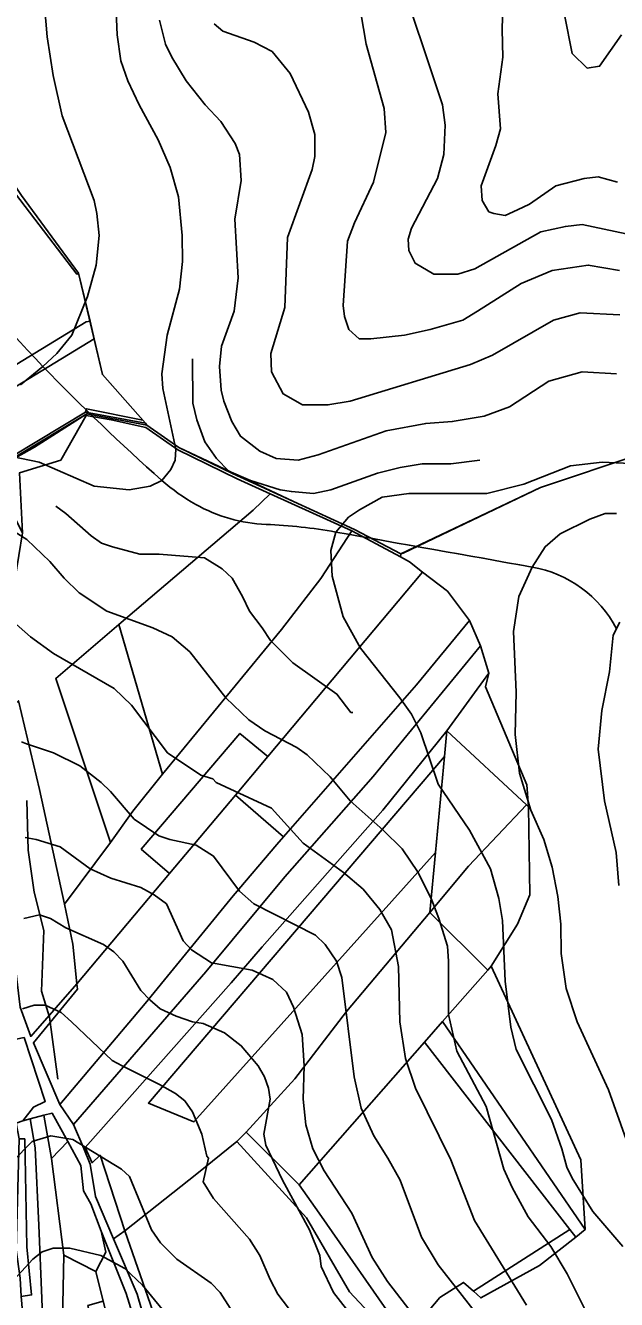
# Model space of a CAD drawing. Extents: x -510989 to -501240, y -1184665 to -1176089.
# Drawn here: x -503768 to -503447, y -1180464 to -1179772 of the extents above; entities that cross this region are included whole.
import ezdxf

# ---------------------------------------------------------------- set-up
doc = ezdxf.new("R2010")
doc.units = 0
for name, color, linetype in [('lesni_pozemek', 7, 'Continuous'), ('NAVRH_rozvodnice', 7, 'Continuous'), ('orna_puda', 7, 'Continuous'), ('ostatni_plocha_x_neplodna_puda', 7, 'Continuous'), ('ostatni_plocha_x_ostatni_komunikace', 7, 'Continuous'), ('popis', 7, 'Continuous'), ('STAV_povodi', 7, 'Continuous'), ('STAV_vyrazne_udolnice', 7, 'Continuous'), ('trvaly_travni_porost', 7, 'Continuous'), ('vrstevnice_01', 7, 'Continuous'), ('vrstevnice_02', 7, 'Continuous'), ('vrstevnice_03', 7, 'Continuous')]:
    doc.layers.add(name, color=color, linetype=linetype)

msp = doc.modelspace()

# ---------------------------------------------------------------- linework, layer by layer
at = {"layer": 'lesni_pozemek'}
for points in [[(-503739.72, -1179906.97), (-503738.89, -1179906.43), (-503732.57, -1179932.53), (-503734.75, -1179932.87), (-503814.36, -1179981.4), (-503829.88, -1179959.54), (-503850.36, -1179944.77), (-503856.46, -1179938.74), (-503830.42, -1179913.23), (-503773.13, -1179863.23)], [(-503734.75, -1179932.87), (-503732.57, -1179932.53), (-503730.3, -1179942.15), (-503808.55, -1179989.6), (-503809.42, -1179988.37), (-503813.66, -1179982.39), (-503814.36, -1179981.4)], [(-503730.3, -1179942.15), (-503725.9, -1179961.52), (-503703.88, -1179986.32), (-503734.54, -1179980.08), (-503735.04, -1179981.84), (-503787.15, -1180013.16), (-503793.05, -1180016.87), (-503808.55, -1179989.6)], [(-503734.34, -1179982.88), (-503734.68, -1179983.67), (-503748.48, -1180007.92), (-503770.98, -1180014.9), (-503769.23, -1180047.4), (-503786.45, -1180014.21), (-503762.81, -1180000.82)], [(-503515.91, -1180123.7), (-503517.74, -1180131.16), (-503495.28, -1180184.23), (-503494.41, -1180196.28), (-503495.44, -1180195.21), (-503538.71, -1180154.95)], [(-503538.71, -1180154.95), (-503495.44, -1180195.21), (-503526.9, -1180228.55), (-503547.94, -1180253.74), (-503544.88, -1180221), (-503540.02, -1180168.98)], [(-503495.44, -1180195.21), (-503494.41, -1180196.28), (-503493.58, -1180244.1), (-503500.39, -1180259.91), (-503514.7, -1180282.89), (-503516.51, -1180284.95), (-503547.94, -1180253.74), (-503526.9, -1180228.55)], [(-503516.51, -1180284.95), (-503514.7, -1180282.89), (-503465.95, -1180388.01), (-503463.48, -1180425.77), (-503541.03, -1180312.91)], [(-503550.9, -1180324.16), (-503541.03, -1180312.91), (-503463.48, -1180425.77), (-503468.64, -1180429.96), (-503471.79, -1180425.91)]]:
    msp.add_lwpolyline(points, close=True, dxfattribs=at)
msp.add_lwpolyline([(-503560.9, -1180484.48), (-503542.5, -1180462.78), (-503529.62, -1180454.54), (-503524.31, -1180459.37), (-503520.31, -1180463), (-503488.27, -1180445.42), (-503468.64, -1180429.96), (-503463.48, -1180425.77), (-503465.95, -1180388.01), (-503514.7, -1180282.89), (-503500.39, -1180259.91), (-503493.58, -1180244.1), (-503494.41, -1180196.28), (-503495.28, -1180184.23), (-503517.74, -1180131.16), (-503515.91, -1180123.7), (-503520.41, -1180108.75), (-503526.37, -1180095.04), (-503538.31, -1180079.18), (-503551.95, -1180068.87), (-503559.04, -1180063.22), (-503563.94, -1180060.52), (-503563.75, -1180058.92), (-503562.35, -1180058.44), (-503487.83, -1180022.8), (-503433.57, -1180004.75)], dxfattribs=at)
at = {"layer": 'NAVRH_rozvodnice'}
for centre, radius, start, end in [((-503116.61, -1179338.14), 891.41, 211.54526, 223.96737), ((-502936.49, -1179164.4), 1141.67, 223.96737, 228.46538), ((-503624.48, -1179941.08), 104.09, 228.46538, 240.84788), ((-503633.24, -1179956.78), 86.12, 240.84788, 267.55469), ((-503649.03, -1180326.6), 284.04, 79.85549, 87.55469), ((-489036.02, -1098657.19), 82682.42, 259.8554899, 259.9305171), ((-503503.72, -1180129.71), 64.71, 27.83388, 79.93052)]:
    msp.add_arc(centre, radius, start, end, dxfattribs=at)
at = {"layer": 'orna_puda'}
for points in [[(-503538.31, -1180079.18), (-503526.37, -1180095.04), (-503555.18, -1180130.01), (-503627.54, -1180212.64), (-503653.59, -1180189.87), (-503636.07, -1180169.01), (-503551.95, -1180068.87)], [(-503520.41, -1180108.75), (-503515.91, -1180123.7), (-503538.71, -1180154.95), (-503573.48, -1180198.15), (-503639.12, -1180272.33), (-503655.82, -1180291.92), (-503735.22, -1180381.24), (-503736.01, -1180381.88), (-503741.58, -1180368.82), (-503669.59, -1180285.87), (-503626.71, -1180234.33), (-503578.66, -1180179.87)], [(-503538.71, -1180154.95), (-503540.02, -1180168.98), (-503700.91, -1180357.14), (-503676.15, -1180367.39), (-503544.88, -1180221), (-503547.94, -1180253.74), (-503593.3, -1180307.5), (-503621.25, -1180344.07), (-503647.82, -1180372.96), (-503652.8, -1180378.11), (-503674.52, -1180395.58), (-503713.65, -1180426.52), (-503727.12, -1180385.49), (-503731.52, -1180389.56), (-503735.22, -1180381.24), (-503655.82, -1180291.92), (-503639.12, -1180272.33), (-503573.48, -1180198.15)], [(-503540.02, -1180168.98), (-503544.88, -1180221), (-503676.15, -1180367.39), (-503700.91, -1180357.14)], [(-503653.59, -1180189.87), (-503627.54, -1180212.64), (-503631.15, -1180216.76), (-503654.78, -1180244.55), (-503702.55, -1180303.1), (-503749.02, -1180357.85), (-503763.37, -1180324.45), (-503739.35, -1180295.26), (-503739.74, -1180292.46), (-503689.37, -1180232.48)], [(-503765.09, -1180365.76), (-503762.45, -1180381.47), (-503760.37, -1180423.43), (-503758.83, -1180463.39), (-503757.69, -1180492.82), (-503750.14, -1180547.15), (-503744.07, -1180590.17), (-503754.07, -1180585.16), (-503767.53, -1180579.65), (-503772.8, -1180577.92), (-503769.26, -1180497.09), (-503769.34, -1180470.46), (-503769.94, -1180462.16), (-503764.35, -1180461.35), (-503766.87, -1180435.22), (-503768.06, -1180376.63), (-503771.03, -1180376.52), (-503772.81, -1180368.05), (-503769.18, -1180366.9)], [(-503771.03, -1180376.52), (-503768.06, -1180376.63), (-503766.87, -1180435.22), (-503764.35, -1180461.35), (-503769.94, -1180462.16), (-503770.64, -1180452.21), (-503772.67, -1180436.87)]]:
    msp.add_lwpolyline(points, close=True, dxfattribs=at)
at = {"layer": 'ostatni_plocha_x_neplodna_puda'}
for points in [[(-503647.82, -1180372.96), (-503618.88, -1180401.57), (-503608.17, -1180417.04), (-503564.35, -1180479.57), (-503560.9, -1180484.48), (-503566.29, -1180490.75), (-503575.67, -1180476.65), (-503591.61, -1180459.66), (-503614.95, -1180419.46), (-503652.8, -1180378.11)], [(-503735.22, -1180381.24), (-503731.52, -1180389.56), (-503727.12, -1180385.49), (-503713.65, -1180426.52), (-503719.8, -1180430.97), (-503729.59, -1180407.83), (-503732.47, -1180390.32), (-503736.01, -1180381.88)], [(-503719.8, -1180430.97), (-503713.65, -1180426.52), (-503689.92, -1180494.6), (-503689, -1180525.44), (-503688.75, -1180533.78), (-503688.45, -1180544.17), (-503685.65, -1180556.05), (-503684.4, -1180561.26), (-503676.52, -1180594.14), (-503692.47, -1180542.56), (-503693.19, -1180508.59), (-503706.98, -1180460.95)]]:
    msp.add_lwpolyline(points, close=True, dxfattribs=at)
at = {"layer": 'ostatni_plocha_x_ostatni_komunikace'}
for points in [[(-503837.98, -1179766.23), (-503798.49, -1179821.46), (-503769.82, -1179864.21), (-503738.89, -1179906.43), (-503739.72, -1179906.97), (-503773.13, -1179863.23), (-503799.69, -1179821.81), (-503825.4, -1179786.23), (-503837.92, -1179769.26)], [(-503770.54, -1180305.07), (-503764.85, -1180320.92), (-503739.74, -1180292.46), (-503739.35, -1180295.26), (-503763.37, -1180324.45), (-503749.02, -1180357.85), (-503741.58, -1180368.82), (-503736.01, -1180381.88), (-503732.47, -1180390.32), (-503729.59, -1180407.83), (-503719.8, -1180430.97), (-503706.98, -1180460.95), (-503693.19, -1180508.59)], [(-503696.75, -1180512.63), (-503713.01, -1180460.58), (-503726.48, -1180426.71), (-503732.16, -1180411.85), (-503736.19, -1180404.78), (-503737.54, -1180391.11), (-503744.74, -1180378.02), (-503753.2, -1180362.63), (-503757.65, -1180363.7), (-503765.09, -1180365.76), (-503769.18, -1180366.9), (-503763.34, -1180359.44), (-503756.97, -1180356.3), (-503768.35, -1180321.6)]]:
    msp.add_lwpolyline(points, dxfattribs=at)
msp.add_lwpolyline([(-503735.04, -1179981.84), (-503734.54, -1179980.08), (-503703.88, -1179986.32), (-503702.46, -1179987.92)], close=True, dxfattribs=at)
at = {"layer": 'popis'}
for points in [[(-503861.82, -1179734.67), (-503798.49, -1179821.46), (-503769.82, -1179864.21), (-503738.89, -1179906.43), (-503725.9, -1179961.52), (-503702.46, -1179987.92), (-503701.77, -1179988.97)], [(-503786.45, -1180014.21), (-503734.34, -1179982.88), (-503701.77, -1179988.97), (-503684.43, -1180001.16), (-503621.98, -1180030.42), (-503588.83, -1180045.68), (-503563.75, -1180058.92), (-503487.83, -1180022.8), (-503433.57, -1180004.75)]]:
    msp.add_lwpolyline(points, dxfattribs=at)
at = {"layer": 'STAV_povodi'}
for centre, radius, start, end in [((-503116.61, -1179338.14), 891.41, 211.54526, 223.96737), ((-502936.49, -1179164.4), 1141.67, 223.96737, 228.46538), ((-503624.48, -1179941.08), 104.09, 228.46538, 240.84788), ((-503633.24, -1179956.78), 86.12, 240.84788, 267.55469), ((-503649.03, -1180326.6), 284.04, 79.85549, 87.55469), ((-489036.02, -1098657.19), 82682.42, 259.8554899, 259.9305171), ((-503503.72, -1180129.71), 64.71, 27.83388, 79.93052)]:
    msp.add_arc(centre, radius, start, end, dxfattribs=at)
at = {"layer": 'STAV_vyrazne_udolnice'}
msp.add_lwpolyline([(-503767.01, -1180192.81), (-503766.2, -1180219.72), (-503762.99, -1180242.62), (-503757.76, -1180263.51), (-503758.97, -1180296.45), (-503754.55, -1180310.52), (-503750.13, -1180344.26)], dxfattribs=at)
at = {"layer": 'trvaly_travni_porost'}
for points in [[(-503734.68, -1179983.67), (-503721.16, -1179986.08), (-503702.19, -1179990.31), (-503684.86, -1180002.38), (-503652.72, -1180018.06), (-503634.8, -1180026.23), (-503643.9, -1180035.19), (-503716.89, -1180097.31), (-503751.19, -1180126.48), (-503721.51, -1180215.67), (-503746.45, -1180249.13), (-503760, -1180186.9), (-503771.47, -1180138.68), (-503780.93, -1180148.2), (-503777.27, -1180096.62), (-503769.23, -1180047.4), (-503770.98, -1180014.9), (-503748.48, -1180007.92)], [(-503734.34, -1179982.88), (-503701.77, -1179988.97), (-503684.43, -1180001.16), (-503655.14, -1180015.15), (-503588.83, -1180045.68), (-503563.75, -1180058.92), (-503563.94, -1180060.52), (-503590.28, -1180046.41), (-503634.8, -1180026.23), (-503652.72, -1180018.06), (-503684.86, -1180002.38), (-503702.19, -1179990.31), (-503721.16, -1179986.08), (-503734.68, -1179983.67)], [(-503634.8, -1180026.23), (-503590.28, -1180046.41), (-503607.22, -1180072.3), (-503628.63, -1180099.93), (-503693.2, -1180178.45), (-503716.89, -1180097.31), (-503643.9, -1180035.19)], [(-503563.94, -1180060.52), (-503559.04, -1180063.22), (-503551.95, -1180068.87), (-503636.07, -1180169.01), (-503651.12, -1180156.35), (-503704.76, -1180219.18), (-503689.37, -1180232.48), (-503739.74, -1180292.46), (-503741.95, -1180270.92), (-503746.45, -1180249.13), (-503721.51, -1180215.67), (-503709.37, -1180198.59), (-503693.2, -1180178.45), (-503628.63, -1180099.93), (-503607.22, -1180072.3), (-503590.28, -1180046.41)], [(-503751.19, -1180126.48), (-503716.89, -1180097.31), (-503693.2, -1180178.45), (-503709.37, -1180198.59), (-503721.51, -1180215.67)], [(-503520.41, -1180108.75), (-503578.66, -1180179.87), (-503626.71, -1180234.33), (-503669.59, -1180285.87), (-503741.58, -1180368.82), (-503749.02, -1180357.85), (-503702.55, -1180303.1), (-503654.78, -1180244.55), (-503631.15, -1180216.76), (-503627.54, -1180212.64), (-503555.18, -1180130.01), (-503526.37, -1180095.04)], [(-503771.47, -1180138.68), (-503760, -1180186.9), (-503746.45, -1180249.13), (-503741.95, -1180270.92), (-503739.74, -1180292.46), (-503764.85, -1180320.92), (-503770.54, -1180305.07), (-503774.72, -1180270.16), (-503782.47, -1180231.82), (-503783.05, -1180183.98), (-503780.93, -1180148.2)], [(-503651.12, -1180156.35), (-503636.07, -1180169.01), (-503653.59, -1180189.87), (-503689.37, -1180232.48), (-503704.76, -1180219.18)], [(-503547.94, -1180253.74), (-503516.51, -1180284.95), (-503541.03, -1180312.91), (-503550.9, -1180324.16), (-503618.88, -1180401.57), (-503647.82, -1180372.96), (-503621.25, -1180344.07), (-503593.3, -1180307.5)], [(-503768.35, -1180321.6), (-503756.97, -1180356.3), (-503763.34, -1180359.44), (-503769.18, -1180366.9), (-503772.81, -1180368.05), (-503816.01, -1180376.68), (-503861.57, -1180383.19), (-503874.64, -1180385.39), (-503919.18, -1180385.93), (-503906.62, -1180348.22), (-503841.03, -1180335.95), (-503797.9, -1180327.72)], [(-503550.9, -1180324.16), (-503471.79, -1180425.91), (-503524.31, -1180459.37), (-503529.62, -1180454.54), (-503542.5, -1180462.78), (-503560.9, -1180484.48), (-503564.35, -1180479.57), (-503608.17, -1180417.04), (-503618.88, -1180401.57)], [(-503757.65, -1180363.7), (-503753.52, -1180387.27), (-503746.91, -1180439.71), (-503747.73, -1180484.15), (-503744.57, -1180506.85), (-503740.31, -1180529.44), (-503729.16, -1180561.58), (-503716.52, -1180607.77), (-503724.98, -1180601.86), (-503738.37, -1180593.05), (-503744.07, -1180590.17), (-503750.14, -1180547.15), (-503757.69, -1180492.82), (-503758.83, -1180463.39), (-503760.37, -1180423.43), (-503762.45, -1180381.47), (-503765.09, -1180365.76)], [(-503753.2, -1180362.63), (-503744.74, -1180378.02), (-503753.52, -1180387.27), (-503757.65, -1180363.7)], [(-503753.52, -1180387.27), (-503744.74, -1180378.02), (-503737.54, -1180391.11), (-503736.19, -1180404.78), (-503732.16, -1180411.85), (-503726.48, -1180426.71), (-503724.05, -1180438.14), (-503729.53, -1180448.69), (-503746.91, -1180439.71)], [(-503726.48, -1180426.71), (-503713.01, -1180460.58), (-503696.75, -1180512.63), (-503696.59, -1180543.15), (-503704.02, -1180544.16), (-503717.04, -1180497.98), (-503725.47, -1180464.73), (-503729.53, -1180448.69), (-503724.05, -1180438.14)], [(-503468.64, -1180429.96), (-503488.27, -1180445.42), (-503520.31, -1180463), (-503524.31, -1180459.37), (-503471.79, -1180425.91)], [(-503729.53, -1180448.69), (-503725.47, -1180464.73), (-503733.78, -1180467.17), (-503723.22, -1180510.94), (-503709.35, -1180556.54), (-503695.26, -1180597.21), (-503688.13, -1180596.99), (-503679.01, -1180626.08), (-503671.81, -1180626.52), (-503669.23, -1180643.33), (-503670.51, -1180641.89), (-503682.52, -1180632.67), (-503694.15, -1180623.39), (-503716.52, -1180607.77), (-503729.16, -1180561.58), (-503740.31, -1180529.44), (-503744.57, -1180506.85), (-503747.73, -1180484.15), (-503746.91, -1180439.71)]]:
    msp.add_lwpolyline(points, close=True, dxfattribs=at)
msp.add_lwpolyline([(-503689.92, -1180494.6), (-503713.65, -1180426.52), (-503674.52, -1180395.58), (-503652.8, -1180378.11), (-503614.95, -1180419.46), (-503591.61, -1180459.66), (-503575.67, -1180476.65)], dxfattribs=at)
at = {"layer": 'vrstevnice_01'}
for points in [[(-503770.31, -1179967), (-503758.19, -1179957), (-503750.69, -1179950), (-503742.5, -1179940), (-503734, -1179919), (-503729.19, -1179902), (-503727.69, -1179886), (-503728.81, -1179874), (-503730.41, -1179867), (-503747.69, -1179821), (-503752.59, -1179799), (-503755.81, -1179778), (-503761.59, -1179712)], [(-503507.31, -1179727), (-503508.59, -1179774), (-503508.31, -1179789), (-503510.91, -1179809), (-503509.59, -1179828), (-503512, -1179837), (-503520.09, -1179859), (-503519.5, -1179867), (-503515.81, -1179873), (-503513.09, -1179874), (-503507.09, -1179875), (-503500.31, -1179872), (-503493.81, -1179869), (-503479.41, -1179859), (-503464.09, -1179855), (-503456.41, -1179854), (-503446, -1179857)], [(-503585.5, -1179765), (-503582.5, -1179782), (-503572.81, -1179817), (-503571.91, -1179830), (-503578.59, -1179857), (-503588.81, -1179879), (-503592.69, -1179889), (-503595, -1179924), (-503594.31, -1179930), (-503592, -1179937), (-503586.41, -1179942), (-503580.09, -1179942), (-503561.69, -1179940), (-503547.69, -1179937), (-503530.09, -1179932), (-503522, -1179927), (-503498.31, -1179912), (-503481.41, -1179905), (-503461.91, -1179902), (-503444.91, -1179905)], [(-503446.5, -1179961), (-503465.19, -1179960), (-503483.31, -1179965), (-503504.69, -1179979), (-503518.5, -1179984), (-503535.81, -1179987), (-503550.19, -1179988), (-503571.69, -1179992), (-503608.59, -1180005), (-503619.41, -1180008), (-503631.5, -1180007), (-503640.31, -1180003), (-503650.91, -1179995), (-503655.5, -1179987), (-503659.91, -1179976), (-503661.41, -1179970), (-503662.19, -1179957), (-503661.09, -1179946), (-503654.31, -1179927), (-503652.09, -1179909), (-503654, -1179877), (-503650.41, -1179856), (-503651.41, -1179842), (-503653.81, -1179836), (-503661.5, -1179824), (-503670, -1179815), (-503680.31, -1179802), (-503688.09, -1179789), (-503691.59, -1179782), (-503694.91, -1179769)], [(-503446.5, -1180037), (-503452.59, -1180037), (-503461, -1180040), (-503477.19, -1180048), (-503485.19, -1180055), (-503492.41, -1180066), (-503499.59, -1180082), (-503502.41, -1180101), (-503501.09, -1180134)], [(-503778.19, -1180044), (-503767, -1180051), (-503754.5, -1180063), (-503746.69, -1180072), (-503738.59, -1180080), (-503723.5, -1180090), (-503698.41, -1180099), (-503687.91, -1180104), (-503678.41, -1180112), (-503658.81, -1180137), (-503646.31, -1180149), (-503637.69, -1180155), (-503620.31, -1180164), (-503614.59, -1180168), (-503602.09, -1180180), (-503591.19, -1180193), (-503573.31, -1180209), (-503562.91, -1180219), (-503554.31, -1180232), (-503546.81, -1180247), (-503543, -1180257), (-503538.41, -1180272), (-503537.81, -1180280), (-503537.81, -1180309), (-503533.31, -1180329), (-503517.31, -1180359), (-503507.69, -1180393), (-503503.19, -1180403), (-503494.59, -1180419), (-503482.19, -1180435), (-503473.31, -1180450), (-503449.81, -1180497)], [(-503501.09, -1180134), (-503501.5, -1180157), (-503499.31, -1180178), (-503493.09, -1180198), (-503486.09, -1180214), (-503481.5, -1180229), (-503478.31, -1180245), (-503476.81, -1180260), (-503476.59, -1180276), (-503473.91, -1180295), (-503467.91, -1180313), (-503450.81, -1180350), (-503441.31, -1180377)], [(-503523.81, -1180470), (-503543.5, -1180445), (-503552.41, -1180430), (-503564.09, -1180399), (-503570.69, -1180387), (-503578.41, -1180375), (-503585.31, -1180360), (-503589.09, -1180343), (-503595.81, -1180289), (-503598.59, -1180280), (-503604.91, -1180271), (-503610.09, -1180266), (-503643.5, -1180249), (-503651.41, -1180242), (-503665.5, -1180223), (-503674.91, -1180217), (-503689.31, -1180214), (-503695.19, -1180212), (-503708.59, -1180203), (-503721.5, -1180188), (-503726.59, -1180183), (-503738.19, -1180174), (-503752.41, -1180167), (-503767.09, -1180162), (-503769.81, -1180161)], [(-503589.5, -1180474), (-503600.31, -1180460), (-503606.91, -1180446), (-503607.81, -1180440), (-503613.31, -1180426), (-503628.09, -1180399), (-503637, -1180380), (-503638.09, -1180374), (-503634.69, -1180355), (-503635.69, -1180349), (-503637.81, -1180343), (-503641.31, -1180337), (-503650.41, -1180326), (-503659.59, -1180319), (-503671.09, -1180314), (-503677, -1180313), (-503685.81, -1180310), (-503694.5, -1180306), (-503700.19, -1180301), (-503705, -1180296), (-503714.81, -1180280), (-503719.59, -1180275), (-503725.31, -1180271), (-503745.69, -1180262), (-503754.09, -1180257), (-503760, -1180255), (-503768.59, -1180257)], [(-503649.69, -1180479), (-503661.81, -1180460), (-503666.81, -1180455), (-503685.41, -1180442), (-503694.31, -1180433), (-503699.19, -1180426), (-503711.09, -1180397), (-503715.5, -1180393), (-503742, -1180377), (-503753.91, -1180375), (-503764.09, -1180378), (-503774.91, -1180389)]]:
    msp.add_lwpolyline(points, dxfattribs=at)
at = {"layer": 'vrstevnice_02'}
for points in [[(-503441.19, -1179885), (-503465.09, -1179880), (-503474.31, -1179881), (-503487.69, -1179884), (-503523.5, -1179904), (-503532.81, -1179907), (-503545.69, -1179907), (-503556, -1179901), (-503559.41, -1179894), (-503559.81, -1179888), (-503558, -1179882), (-503543.81, -1179855), (-503540.31, -1179842), (-503539.59, -1179826), (-503541.09, -1179815), (-503566.5, -1179739)], [(-503719.09, -1179747), (-503717.91, -1179777), (-503715.91, -1179791), (-503712, -1179802), (-503705.81, -1179815), (-503695.5, -1179834), (-503689.09, -1179849), (-503684.5, -1179865), (-503682.59, -1179886), (-503682.41, -1179900), (-503683.91, -1179915), (-503690.69, -1179940), (-503693.5, -1179961), (-503693, -1179969), (-503686, -1180002), (-503686.31, -1180008), (-503688.69, -1180013), (-503693.5, -1180019), (-503699.91, -1180022), (-503711.31, -1180024), (-503730.41, -1180022), (-503760.31, -1180009), (-503779.41, -1180005)], [(-503443.81, -1179777), (-503455.69, -1179794), (-503462.5, -1179795), (-503470.59, -1179787), (-503474.69, -1179766)], [(-503444.69, -1179929), (-503466.19, -1179928), (-503480.69, -1179932), (-503513.91, -1179951), (-503525.91, -1179956), (-503591.31, -1179976), (-503603.31, -1179978), (-503617.19, -1179978), (-503627.59, -1179972), (-503634, -1179960), (-503634.41, -1179950), (-503626.81, -1179925), (-503625.31, -1179887), (-503611.81, -1179850), (-503610.41, -1179843), (-503610.41, -1179831), (-503613.91, -1179819), (-503623.91, -1179798), (-503633.69, -1179786), (-503643.41, -1179781), (-503660.5, -1179775), (-503665.19, -1179771)], [(-503435.19, -1180010), (-503454.31, -1180009), (-503471.5, -1180011), (-503496.81, -1180021), (-503516.91, -1180026)], [(-503516.91, -1180026), (-503559.31, -1180026), (-503573.81, -1180028), (-503586.09, -1180035), (-503592.09, -1180039), (-503599, -1180047), (-503601.69, -1180057), (-503601.09, -1180071), (-503595.09, -1180093), (-503585.59, -1180110), (-503564.19, -1180137), (-503558, -1180146), (-503552.91, -1180156), (-503543.41, -1180184), (-503526.41, -1180209), (-503514.91, -1180230), (-503510.41, -1180246), (-503508.41, -1180258), (-503507, -1180291), (-503504, -1180316), (-503501.09, -1180328), (-503481.81, -1180366), (-503476.19, -1180382), (-503473.59, -1180392), (-503470.69, -1180398), (-503459.31, -1180416), (-503443, -1180435)], [(-503791.19, -1180081), (-503764.91, -1180104), (-503752.41, -1180113), (-503719.41, -1180132), (-503710.09, -1180141), (-503690.41, -1180167), (-503672.31, -1180179), (-503665.81, -1180181), (-503664, -1180183), (-503634, -1180197), (-503616.81, -1180216), (-503594.91, -1180232), (-503584.09, -1180241), (-503575.09, -1180252), (-503568.81, -1180263), (-503565, -1180283), (-503564.19, -1180313), (-503561.19, -1180333), (-503555.81, -1180349), (-503536.59, -1180388), (-503523.69, -1180421), (-503495.5, -1180467)], [(-503444.69, -1180096), (-503448.31, -1180103), (-503450.31, -1180123), (-503454.41, -1180144), (-503456.5, -1180165), (-503453.09, -1180193), (-503446.69, -1180221), (-503445.31, -1180239)], [(-503767.81, -1180213), (-503761.81, -1180214), (-503748.91, -1180218), (-503732.5, -1180230), (-503721.31, -1180235), (-503705, -1180240), (-503697.81, -1180244), (-503691.09, -1180249), (-503682, -1180269), (-503677.5, -1180274), (-503666.59, -1180281), (-503644.5, -1180285), (-503633.31, -1180290), (-503625.91, -1180297), (-503622.09, -1180305), (-503617.41, -1180320), (-503616.31, -1180337), (-503616.69, -1180355), (-503615.31, -1180369), (-503611.5, -1180382), (-503605.41, -1180394), (-503590.31, -1180417), (-503579.31, -1180441), (-503571, -1180454), (-503556.31, -1180473)], [(-503769.31, -1180306), (-503763, -1180304), (-503757, -1180304), (-503748.31, -1180308), (-503742.59, -1180313), (-503720.59, -1180334), (-503715.09, -1180337), (-503694.81, -1180347), (-503686.09, -1180352), (-503681, -1180356), (-503677, -1180362), (-503671.91, -1180374), (-503669.09, -1180386), (-503668.31, -1180387), (-503671.09, -1180400), (-503665.59, -1180409), (-503646, -1180431), (-503640.31, -1180440), (-503634.69, -1180453), (-503630.59, -1180461), (-503621.31, -1180473)], [(-503688.5, -1180475), (-503704, -1180456), (-503713.69, -1180447), (-503726.69, -1180440), (-503743.5, -1180436), (-503752.69, -1180436), (-503758.69, -1180438), (-503763.69, -1180442), (-503782.31, -1180462), (-503792.5, -1180469)]]:
    msp.add_lwpolyline(points, dxfattribs=at)
at = {"layer": 'vrstevnice_03'}
for points in [[(-503520.69, -1180008), (-503536.5, -1180010), (-503552.19, -1180010), (-503564.09, -1180012), (-503576.31, -1180015), (-503601.81, -1180024), (-503611.09, -1180026), (-503623.19, -1180025), (-503629.19, -1180024), (-503645.41, -1180019), (-503657.19, -1180014), (-503663.81, -1180007), (-503670.19, -1179998), (-503674.59, -1179986), (-503676.69, -1179977), (-503676.91, -1179953)], [(-503589.81, -1180145), (-503590.81, -1180145), (-503598.41, -1180135), (-503622.41, -1180118), (-503634.5, -1180106), (-503639, -1180099), (-503646, -1180090), (-503649.81, -1180082), (-503655.41, -1180072), (-503660.81, -1180067), (-503670.31, -1180061), (-503695.09, -1180059), (-503705.59, -1180059), (-503720.41, -1180055), (-503726.31, -1180053), (-503732, -1180049), (-503745.81, -1180037), (-503751.19, -1180033)]]:
    msp.add_lwpolyline(points, dxfattribs=at)

doc.saveas('drawing.dxf')
